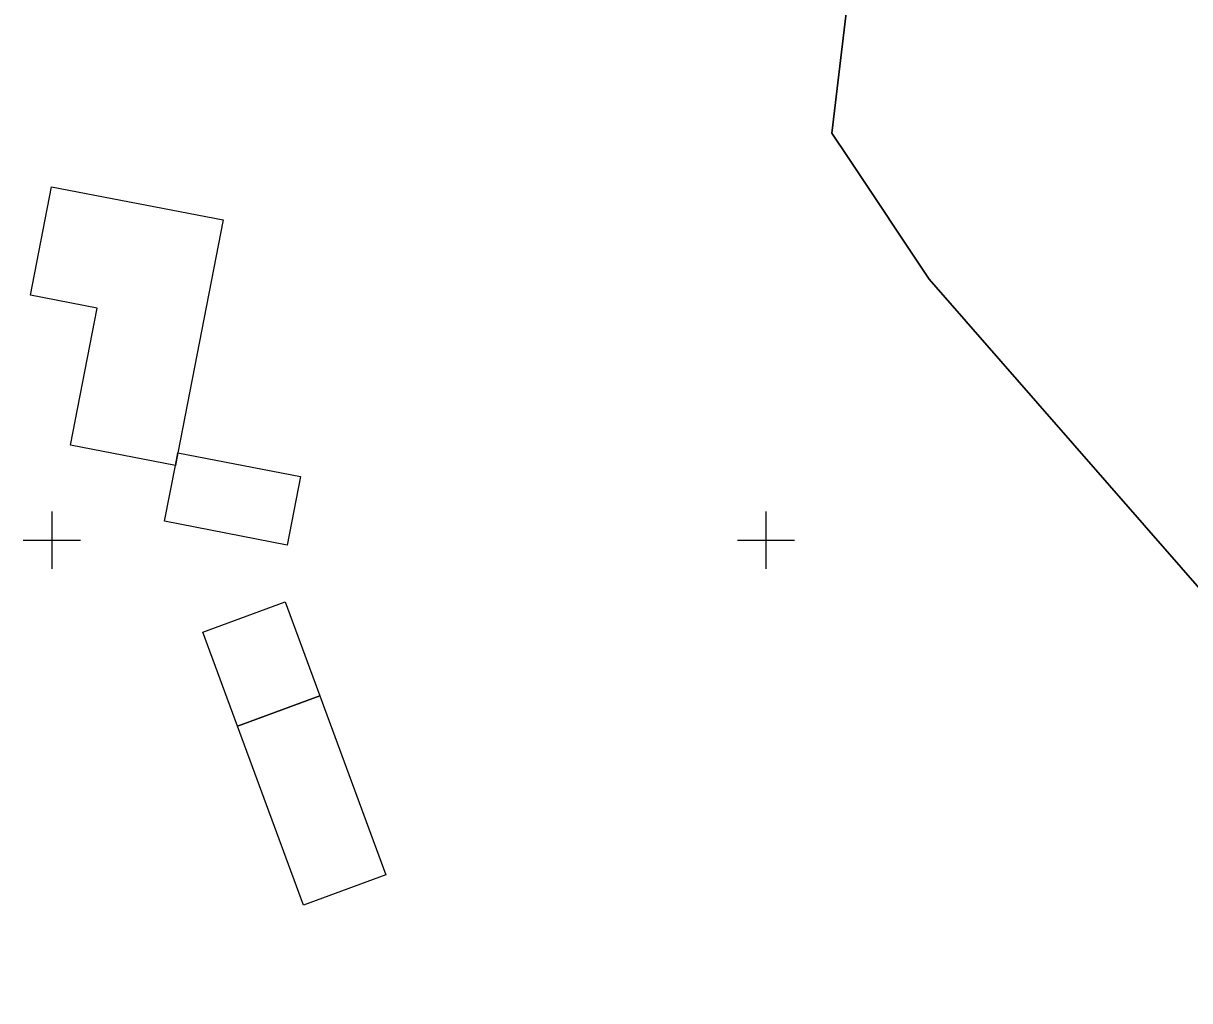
# Model space of a CAD drawing. Extents: x 551623 to 559850, y 6561220 to 6567135.
# Drawn here: x 555198 to 555279.7, y 6565167.7 to 6565236.2 of the extents above; entities that cross this region are included whole.
import ezdxf

# ---------------------------------------------------------------- set-up
doc = ezdxf.new("R2010")
doc.units = 0
for name, color, linetype in [('Hoone Kõrval- või tootmishoone', 7, 'Continuous'), ('PIIR', 7, 'Continuous'), ('VORK', 7, 'Continuous')]:
    doc.layers.add(name, color=color, linetype=linetype)

msp = doc.modelspace()

# ---------------------------------------------------------------- linework, layer by layer
at = {"layer": 'Hoone Kõrval- või tootmishoone'}
for points in [[(555208.821, 6565206.116), (555208.648, 6565205.226), (555201.295, 6565206.655), (555203.16, 6565216.254), (555198.499, 6565217.156), (555199.968, 6565224.749), (555211.988, 6565222.423)], [(555208.648, 6565205.226), (555208.821, 6565206.116), (555217.411, 6565204.446), (555216.48, 6565199.656), (555207.89, 6565201.325)], [(555218.762, 6565189.099), (555212.995, 6565186.978), (555210.574, 6565193.56), (555216.341, 6565195.681)], [(555223.374, 6565176.563), (555217.607, 6565174.442), (555212.995, 6565186.978), (555218.762, 6565189.099)]]:
    msp.add_lwpolyline(points, close=True, dxfattribs=at)
at = {"layer": 'PIIR'}
msp.add_lwpolyline([(555205.15, 6565297.11), (555208.78, 6565303.3), (555303.13, 6565302.54), (555320.51, 6565314.61), (555349.21, 6565267.88), (555392.88, 6565265.99), (555385.6, 6565231.48), (555363.7, 6565126.34), (555363.12, 6565123.58), (555332.81, 6565116.31), (555303.59, 6565115.89), (555310.07, 6565124.47), (555315.73, 6565134.86), (555315.28, 6565149.09), (555289.11, 6565186.6), (555261.42, 6565218.27), (555255.75, 6565226.79), (555254.61, 6565228.5), (555256.63, 6565245.54), (555293.54, 6565286.23), (555292.52, 6565297.57), (555275.38, 6565300.17)], close=True, dxfattribs=at)
msp.add_lwpolyline([(555293.54, 6565286.23), (555256.63, 6565245.54), (555254.61, 6565228.5), (555255.75, 6565226.79), (555261.42, 6565218.27), (555289.11, 6565186.6)], dxfattribs=at)
at = {"layer": 'VORK'}
for p, q in [((555200, 6565202), (555200, 6565198)), ((555250, 6565202), (555250, 6565198)), ((555198, 6565200), (555202, 6565200)), ((555248, 6565200), (555252, 6565200))]:
    msp.add_line(p, q, dxfattribs=at)

doc.saveas('drawing.dxf')
